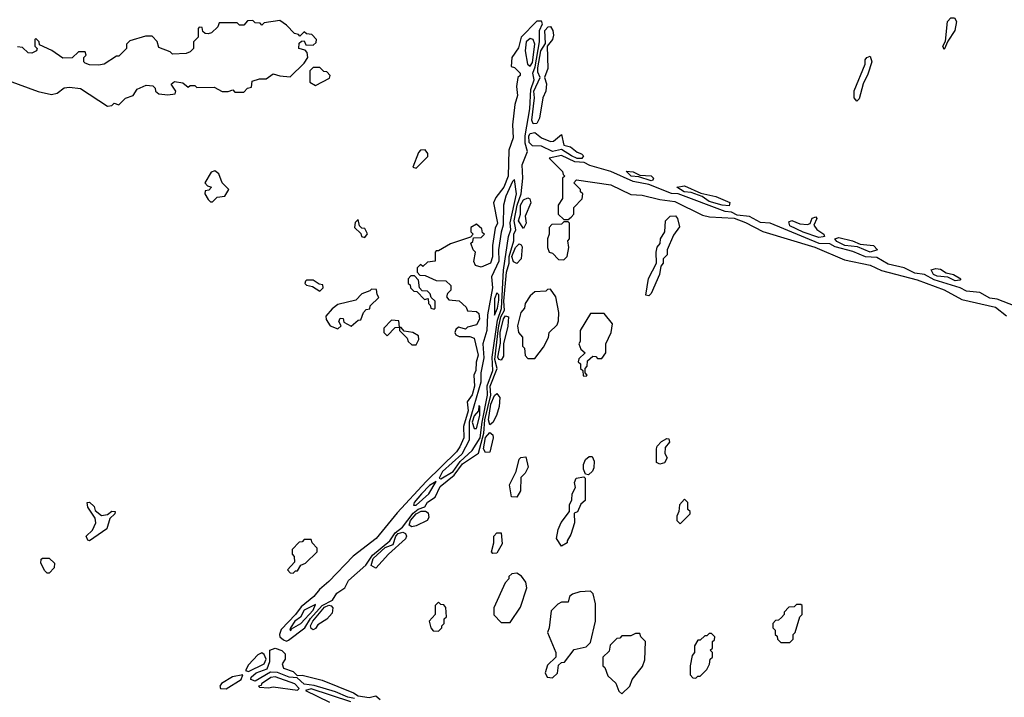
# Model space of a CAD drawing. Extents: x 2769579 to 2883812, y 684207 to 828660.
# Tile 375 of 505: x 2828022 to 2832424, y 782965 to 785994. Entities that reach past the tile are written whole.
import ezdxf

# ---------------------------------------------------------------- set-up
doc = ezdxf.new("R2010")
doc.units = 0

msp = doc.modelspace()

# ---------------------------------------------------------------- linework, layer by layer
at = {"layer": '0CON02XD'}
for points in [[(2828415, 785607.5), (2828435, 785610), (2828445, 785620), (2828465, 785612.5), (2828495, 785642.5), (2828530, 785655), (2828547, 785683), (2828588.3, 785701.7), (2828618.3, 785698.3), (2828628.3, 785688.3), (2828630, 785675), (2828645, 785662.5), (2828685, 785657.5), (2828718.3, 785661.7), (2828720, 785675), (2828700, 785705), (2828715, 785717.5), (2828751.7, 785711.7), (2828775, 785692.5), (2828785, 785700), (2828805, 785700), (2828815, 785690), (2828891.7, 785691.7), (2828927, 785673), (2828955, 785672.5), (2828975, 785680), (2828985, 785670), (2829025, 785670), (2829041.7, 785688.3), (2829058.3, 785691.7), (2829061.7, 785718.3), (2829095, 785730), (2829125, 785730), (2829155, 785752.5), (2829185, 785742.5), (2829231.7, 785738.3), (2829295, 785800), (2829310, 785825), (2829307, 785847), (2829298.3, 785858.3), (2829270, 785865), (2829271.7, 785888.3), (2829281.7, 785898.3), (2829295, 785900), (2829301.7, 785881.7), (2829335, 785880), (2829348.3, 785891.7), (2829350, 785905), (2829328.3, 785928.3), (2829305, 785930), (2829295, 785940), (2829275, 785920), (2829268.3, 785928.3), (2829251.7, 785931.7), (2829215, 785970), (2829185, 785990), (2829115, 785980), (2829105, 785970), (2829098.3, 785978.3), (2829075, 785980), (2829065, 785990), (2829041.7, 785988.3), (2829025, 785970), (2829005, 785970), (2828995, 785980), (2828915, 785980), (2828908.3, 785961.7), (2828880, 785935), (2828865, 785930), (2828851.7, 785931.7), (2828841.7, 785941.7), (2828838.3, 785958.3), (2828825, 785960), (2828820, 785955), (2828820, 785915), (2828800, 785895), (2828800, 785865), (2828785, 785850), (2828767, 785843), (2828705, 785840), (2828695, 785850), (2828645, 785870), (2828637, 785897), (2828615, 785920), (2828585, 785920), (2828515, 785900), (2828500, 785885), (2828500, 785865), (2828465, 785830), (2828455, 785830), (2828400, 785795), (2828375, 785790), (2828335, 785792.5), (2828315, 785800), (2828310, 785805), (2828310, 785825), (2828320, 785835), (2828315, 785850), (2828285, 785850), (2828257, 785823), (2828215, 785822.5), (2828166.1, 785856.1), (2828111.7, 785881.7), (2828110, 785895), (2828095, 785910), (2828090, 785905), (2828090, 785875), (2828100, 785865), (2828097.5, 785855), (2828076.1, 785843.9), (2828060, 785845), (2828035, 785870), (2828013, 785873)], [(2829215, 783216.2), (2829225, 783220), (2829297.5, 783275), (2829323.2, 783316.8), (2829374.8, 783375.2), (2829420.3, 783399.7), (2829440, 783430), (2829475.5, 783454.5), (2829493.2, 783486.8), (2829570, 783555), (2829599.6, 783600.4), (2829677.8, 783665), (2829700.5, 783699.5), (2829734.3, 783725), (2829781.5, 783788.5), (2829803.6, 783806.4), (2829833.4, 783816.6), (2829845, 783837.5), (2829879.7, 783860.3), (2829902.8, 783907.2), (2829965, 783957.8), (2830001.9, 784008.1), (2830073.1, 784056.9), (2830098.2, 784145), (2830102.1, 784205), (2830128.7, 784315), (2830126.2, 784355), (2830156.7, 784435), (2830147.2, 784475), (2830163.3, 784616.7), (2830174.2, 784665), (2830190, 784695), (2830186.3, 784735), (2830199.2, 784865), (2830211.2, 784905), (2830210.3, 784935), (2830231.1, 785005), (2830231.5, 785035), (2830241.1, 785055), (2830233.3, 785095), (2830246.7, 785165), (2830264.4, 785215), (2830272.5, 785285), (2830269.2, 785345), (2830292.9, 785405), (2830282.4, 785442.4), (2830282.1, 785475), (2830303.4, 785595), (2830308.3, 785681.7), (2830322.5, 785725), (2830317.1, 785755), (2830327.1, 785782.9), (2830346.5, 785895), (2830345.8, 785945), (2830360, 785975), (2830355, 785987.5), (2830335, 785986.7), (2830264.3, 785915.7), (2830252.7, 785867.3), (2830222.5, 785825), (2830220, 785785), (2830235, 785780), (2830260, 785755), (2830260, 785745), (2830250, 785735), (2830243.3, 785695), (2830248.8, 785655), (2830236.2, 785615), (2830226.4, 785523.6), (2830229.2, 785465), (2830209.3, 785410.7), (2830205.6, 785295), (2830187.5, 785245), (2830151.2, 785198.8), (2830141.2, 785175), (2830158, 785085), (2830148.8, 785061.2), (2830136.2, 784985), (2830135.9, 784934.1), (2830126.7, 784905), (2830085, 784887.5), (2830060, 784895), (2830053, 784913), (2830060, 784955), (2830050, 784965), (2830040, 784995), (2830048.3, 785001.7), (2830051.7, 785018.3), (2830085, 785020), (2830100, 785035), (2830091.7, 785041.7), (2830088.3, 785058.3), (2830065, 785080), (2830040, 785065), (2830040, 785045), (2830050, 785035), (2830038.3, 785021.7), (2829948.3, 784991.7), (2829895, 784960), (2829885, 784960), (2829880, 784955), (2829880, 784915), (2829845, 784910), (2829825, 784890), (2829815, 784900), (2829800, 784885), (2829800, 784865), (2829811.7, 784851.7), (2829835, 784850), (2829885, 784827.5), (2829927, 784827), (2829950, 784805), (2829950, 784785), (2829935, 784770), (2829930, 784755), (2829941.7, 784741.7), (2829987, 784737), (2830018.3, 784708.3), (2830025, 784692.5), (2830065, 784690), (2830075, 784680), (2830077.5, 784655), (2830065, 784630), (2830025, 784620), (2830015, 784610), (2830000, 784615), (2829985, 784620), (2829971.7, 784608.3), (2829967.5, 784595), (2829972.5, 784585), (2829987, 784577), (2830035, 784577.5), (2830055, 784570), (2830072.5, 784495), (2830063, 784463), (2830061.2, 784425), (2830052.5, 784405), (2830055.7, 784355), (2830045, 784317.5), (2830023.6, 784286.4), (2830027.5, 784245), (2830007.1, 784175), (2830008.6, 784125), (2829990.8, 784085), (2829975, 784062), (2829840, 783930), (2829710.4, 783789.6), (2829615.8, 783675), (2829513.8, 783596.2), (2829405, 783482), (2829362.6, 783447.4), (2829337.5, 783415), (2829280.4, 783369.6), (2829255.8, 783335), (2829191.5, 783268.5), (2829183.9, 783246.1), (2829186.2, 783235), (2829201.2, 783221.2), (2829215, 783216.2)], [(2832155, 785860), (2832150, 785875), (2832161.7, 785898.3), (2832170, 785985), (2832185, 786002.5), (2832202.5, 786002.5), (2832210, 785985), (2832203.9, 785946.1), (2832171.7, 785898.3), (2832155, 785860)], [(2830318.8, 785528.8), (2830312.1, 785545), (2830323.8, 785645), (2830320.7, 785675), (2830348.8, 785735), (2830338.6, 785758.6), (2830338.3, 785778.3), (2830352.1, 785855), (2830373, 785887), (2830370.6, 785945), (2830385, 785962), (2830395, 785963.3), (2830405.6, 785945.6), (2830408.6, 785925), (2830404, 785905), (2830380, 785875), (2830383.3, 785775), (2830368.8, 785735), (2830377, 785707), (2830374.4, 785675), (2830360.8, 785645), (2830346.6, 785553.4), (2830335, 785530), (2830318.8, 785528.8)], [(2830305, 785786.7), (2830315, 785802.5), (2830325.5, 785885), (2830318.8, 785905), (2830305, 785910), (2830287.5, 785895), (2830282.5, 785855), (2830292.5, 785795), (2830305, 785786.7)], [(2831765, 785630), (2831752.5, 785645), (2831753.6, 785676.4), (2831802.5, 785795), (2831802.5, 785815), (2831810, 785825), (2831825, 785830), (2831832.5, 785805), (2831815, 785750), (2831793, 785707), (2831775, 785640), (2831765, 785630)], [(2829345, 785700), (2829407, 785733), (2829410, 785745), (2829395, 785760), (2829381.7, 785761.7), (2829365, 785780), (2829335, 785780), (2829320, 785765), (2829320, 785715), (2829345, 785700)], [(2827971.7, 785721.7), (2828105, 785672.5), (2828165, 785660), (2828190, 785665), (2828220.7, 785689.3), (2828245, 785692.5), (2828295, 785686.7), (2828415, 785607.5)], [(2830535, 785373.5), (2830515, 785373.6), (2830488.8, 785385), (2830445, 785414), (2830405, 785404.5), (2830355, 785428.6), (2830315, 785430), (2830300, 785445), (2830298.5, 785475), (2830305, 785485.7), (2830325, 785490), (2830355, 785465.7), (2830395, 785448.6), (2830408.7, 785451.3), (2830445, 785480), (2830455, 785432.5), (2830485, 785426.2), (2830515, 785401.2), (2830534.1, 785394.1), (2830543.3, 785385), (2830535, 785373.5)], [(2829795, 785330), (2829847, 785383), (2829847.5, 785395), (2829835, 785412.5), (2829815, 785410), (2829805, 785400), (2829780, 785335), (2829795, 785330)], [(2832473.6, 784713.6), (2832392.5, 784745), (2832359.7, 784749.7), (2832315, 784773.8), (2832255, 784780.8), (2832227.5, 784795), (2832111.3, 784831.3), (2832067.5, 784855), (2832025, 784861.2), (2831977.5, 784885), (2831905, 784901.2), (2831855, 784930.8), (2831804, 784934), (2831747.4, 784957.4), (2831667.8, 784977.8), (2831645, 784992), (2831596.4, 784993.6), (2831377.5, 785085), (2831335, 785088), (2831285, 785113.8), (2831230.7, 785120.7), (2831205, 785133.3), (2831177.1, 785137.1), (2830966.7, 785215), (2830936.7, 785216.7), (2830835, 785257.3), (2830765, 785271.1), (2830665, 785315.7), (2830571.5, 785341.5), (2830545.4, 785355.4), (2830505, 785358.5), (2830445, 785386.9), (2830390, 785375), (2830450, 785315), (2830451.7, 785301.7), (2830460, 785295), (2830450, 785285), (2830450, 785195), (2830430, 785165), (2830430, 785125), (2830455, 785100), (2830475, 785100), (2830488.3, 785111.7), (2830500, 785125), (2830500, 785155), (2830537, 785193), (2830540, 785215), (2830530, 785225), (2830530, 785235), (2830500, 785265), (2830511.7, 785278.3), (2830665.9, 785255.9), (2830755, 785212.5), (2830805, 785210), (2830885, 785190), (2830951.7, 785181.7), (2831075, 785120), (2831107, 785113), (2831217, 785107), (2831267.7, 785087.7), (2831345, 785046.7), (2831577, 784977), (2831710.7, 784920.7), (2831825, 784896.7), (2831875, 784873.3), (2832035, 784831.2), (2832155.9, 784785.9), (2832235, 784742.5), (2832385, 784708.8), (2832435, 784670)], [(2828885, 785180), (2828905, 785200), (2828940, 785205), (2828957.5, 785235), (2828927.5, 785265), (2828912.5, 785305), (2828895, 785318.8), (2828878.3, 785311.7), (2828850, 785265), (2828861.7, 785251.7), (2828880, 785245), (2828868.3, 785231.7), (2828851.7, 785228.3), (2828850, 785215), (2828865, 785190), (2828875, 785180), (2828885, 785180)], [(2830845, 785273.3), (2830791.2, 785291.2), (2830756.7, 785295), (2830733.6, 785316.4), (2830765, 785313.8), (2830795, 785298.8), (2830845, 785295.7), (2830856, 785285), (2830853.8, 785276.2), (2830845, 785273.3)], [(2829905, 783941.2), (2829960, 783975), (2829991.2, 784018.8), (2830045, 784068.8), (2830081.8, 784125), (2830089.4, 784195), (2830114.5, 784315), (2830113.1, 784356.9), (2830137.9, 784425), (2830134.6, 784485), (2830159.2, 784650.8), (2830176.5, 784703.5), (2830185.4, 784874.6), (2830207.8, 785025), (2830218.1, 785055), (2830215.7, 785085.7), (2830243.1, 785215), (2830235, 785280), (2830225, 785270), (2830195.8, 785205), (2830185.8, 785165), (2830184.4, 785075), (2830174.4, 785044.4), (2830163.3, 784965), (2830164.3, 784915), (2830131.8, 784845), (2830135.6, 784795), (2830114.5, 784675), (2830110.5, 784605), (2830092.5, 784545), (2830097.2, 784482.8), (2830083.5, 784415), (2830084.3, 784374.3), (2830031.8, 784195), (2830032.2, 784115), (2829998.9, 784051.1), (2829913.1, 783975), (2829897.5, 783945), (2829905, 783941.2)], [(2831195, 785162), (2831162.5, 785165), (2831105, 785181.8), (2831073, 785203), (2831025, 785221.2), (2830993.3, 785225), (2830960, 785245), (2830995, 785251.2), (2831067.7, 785217.7), (2831135, 785202.9), (2831196.7, 785176.7), (2831195, 785162)], [(2830275, 785060), (2830251.9, 785095), (2830260.8, 785125), (2830260.8, 785165), (2830275, 785188.6), (2830295, 785197.5), (2830303.3, 785193.3), (2830308, 785175), (2830282.5, 785115), (2830286.7, 785085), (2830275, 785060)], [(2829565, 785020), (2829577, 785037), (2829565, 785060), (2829551.7, 785061.7), (2829541.7, 785071.7), (2829535, 785100), (2829523, 785087), (2829520, 785065), (2829548.3, 785038.3), (2829550, 785025), (2829565, 785020)], [(2830835, 784760), (2830822.5, 784762.5), (2830833.6, 784836.4), (2830870, 784905), (2830867.5, 784955), (2830873, 784977), (2830886.4, 784993.6), (2830886.7, 785015), (2830907.5, 785045), (2830910, 785095), (2830930, 785115), (2830955, 785116.7), (2830963.3, 785105), (2830971.7, 785068.3), (2830945, 785030), (2830917.5, 784965), (2830917, 784943), (2830900, 784925), (2830900, 784905), (2830888.3, 784891.7), (2830883.3, 784855), (2830845, 784770), (2830835, 784760)], [(2831595, 785020), (2831525, 785043.6), (2831465, 785072.9), (2831460.5, 785089.5), (2831475, 785096.2), (2831510.8, 785080.8), (2831545, 785078.8), (2831556.7, 785083.3), (2831565, 785106.7), (2831582.5, 785112.5), (2831586.7, 785105), (2831572.5, 785075), (2831585.8, 785055.8), (2831617.5, 785035), (2831620, 785025), (2831615, 785023.8), (2831595, 785020)], [(2830455, 784920), (2830470, 784935), (2830477.5, 784975), (2830472.5, 785005), (2830480, 785015), (2830480, 785085), (2830475, 785090), (2830455, 785090), (2830445, 785080), (2830401.7, 785078.3), (2830390, 785065), (2830390, 785035), (2830382.5, 785015), (2830382.5, 784975), (2830390, 784955), (2830405, 784950), (2830431.7, 784921.7), (2830455, 784920)], [(2831825, 784954.4), (2831768.3, 784978.3), (2831711.2, 784985), (2831675, 785002), (2831667.5, 785015), (2831685, 785020), (2831745.7, 785005.7), (2831780.7, 784990.7), (2831840, 784985), (2831857.5, 784965), (2831825, 784954.4)], [(2830245, 784903.3), (2830230.9, 784910.9), (2830223.3, 784935), (2830239.2, 784975), (2830255, 784991.2), (2830265, 784987.5), (2830268.3, 784978.3), (2830264, 784925), (2830245, 784903.3)], [(2832205, 784826.2), (2832172.5, 784842.5), (2832125, 784846.7), (2832107.5, 784855), (2832097.5, 784875), (2832117.7, 784882.3), (2832138.8, 784878.8), (2832165, 784862.5), (2832197.5, 784855), (2832230, 784835), (2832225, 784830), (2832205, 784826.2)], [(2829365, 784780), (2829380, 784795), (2829378.3, 784808.3), (2829361.7, 784811.7), (2829335, 784830), (2829305, 784830), (2829300, 784825), (2829297.5, 784815), (2829305, 784807.5), (2829331.7, 784801.7), (2829365, 784780)], [(2829875, 784700), (2829880, 784705), (2829880, 784735), (2829861.7, 784751.7), (2829858.3, 784768.3), (2829845, 784780), (2829821.7, 784781.7), (2829810, 784795), (2829805, 784830), (2829788.3, 784848.3), (2829771.7, 784848.3), (2829760, 784835), (2829760, 784815), (2829768.3, 784808.3), (2829770, 784795), (2829785, 784780), (2829798.3, 784778.3), (2829833, 784743), (2829848.3, 784748.3), (2829850, 784725), (2829858.3, 784718.3), (2829860, 784705), (2829875, 784700)], [(2829445, 784612.5), (2829460, 784625), (2829450, 784645), (2829455, 784660), (2829468.3, 784658.3), (2829471.7, 784641.7), (2829505, 784623.3), (2829535, 784650), (2829548.3, 784651.7), (2829560, 784685), (2829571.7, 784698.3), (2829588.3, 784701.7), (2829590, 784715), (2829628.3, 784751.7), (2829620, 784765), (2829618.3, 784788.3), (2829595, 784790), (2829588.3, 784781.7), (2829551.7, 784768.3), (2829525, 784740), (2829445, 784720), (2829418.8, 784701.2), (2829391.7, 784668.3), (2829393, 784653), (2829410, 784625), (2829445, 784612.5)], [(2830325, 784480), (2830365, 784530), (2830387, 784573), (2830390, 784595), (2830425, 784630), (2830431.7, 784648.3), (2830432.5, 784685), (2830420, 784755), (2830395, 784790), (2830381.7, 784788.3), (2830375, 784780), (2830325, 784777.5), (2830305, 784760), (2830282.5, 784725), (2830280, 784705), (2830262.5, 784685), (2830247.5, 784625), (2830252.5, 784595), (2830270, 784575), (2830270, 784535), (2830280, 784525), (2830283, 784493), (2830295, 784480), (2830325, 784480)], [(2830145, 784672.5), (2830159.2, 784705), (2830165, 784740), (2830163.9, 784763.9), (2830155, 784773.3), (2830144.5, 784745.5), (2830145, 784672.5)], [(2830175, 784472), (2830165, 784474.2), (2830160.6, 784485), (2830172.2, 784547.8), (2830170, 784595), (2830185, 784656.2), (2830195, 784670.8), (2830207.1, 784665), (2830204.3, 784624.3), (2830186, 784545), (2830185, 784490), (2830175, 784472)], [(2830555, 784400), (2830560, 784405), (2830550, 784415), (2830550, 784435), (2830560, 784445), (2830561.7, 784468.3), (2830585, 784490), (2830598.3, 784488.3), (2830605, 784480), (2830625, 784480), (2830642.5, 784505), (2830642.5, 784545), (2830667.5, 784595), (2830672.5, 784635), (2830635, 784680), (2830575, 784680), (2830527.5, 784605), (2830527.5, 784555), (2830522.5, 784545), (2830531.7, 784521.7), (2830550, 784505), (2830521.7, 784478.3), (2830520, 784465), (2830530, 784455), (2830530, 784435), (2830540, 784425), (2830541.7, 784401.7), (2830555, 784400)], [(2829795, 784540), (2829807.5, 784565), (2829805, 784580), (2829780, 784595), (2829741.7, 784601.7), (2829728.3, 784618.3), (2829720, 784620), (2829717, 784647), (2829685, 784650), (2829650, 784615), (2829650, 784595), (2829665, 784580), (2829701.7, 784618.3), (2829720, 784620), (2829720, 784605), (2829755, 784570), (2829760, 784555), (2829775, 784540), (2829795, 784540)], [(2830125, 784183.3), (2830118, 784205), (2830129.3, 784275), (2830145, 784314), (2830155, 784323.3), (2830168.6, 784305), (2830165.7, 784265), (2830153.8, 784225), (2830137.3, 784192.7), (2830125, 784183.3)], [(2830065, 784166.7), (2830080, 784225), (2830080, 784265), (2830075, 784270), (2830073.8, 784245), (2830055, 784223.8), (2830045.6, 784195), (2830055, 784166.7), (2830065, 784166.7)], [(2830105, 784059.2), (2830095.5, 784075.5), (2830105, 784126), (2830125, 784148.8), (2830138, 784138), (2830140, 784125), (2830125, 784060), (2830105, 784059.2)], [(2830885, 784006.7), (2830870, 784015), (2830870, 784075), (2830873, 784087), (2830891.7, 784108.3), (2830915, 784122.5), (2830925, 784120), (2830927.5, 784105), (2830908.3, 784081.7), (2830907.5, 784055), (2830916.7, 784035), (2830905, 784013.3), (2830885, 784006.7)], [(2830245, 783860), (2830221.7, 783861.7), (2830212.5, 783915), (2830242.5, 783975), (2830255, 784030), (2830263, 784037), (2830285, 784040), (2830296.4, 783993.6), (2830283, 783967), (2830263, 783947), (2830261.7, 783888.3), (2830245, 783860)], [(2830565, 783960), (2830551.7, 783961.7), (2830542.5, 783985), (2830542.5, 784005), (2830552, 784028), (2830568.3, 784041.7), (2830581.7, 784041.7), (2830590.7, 784020.7), (2830589.2, 783990.8), (2830583.8, 783976.2), (2830565, 783960)], [(2830445, 783640), (2830422.5, 783675), (2830430, 783715), (2830443, 783747), (2830480, 783795), (2830480, 783825), (2830491.7, 783848.3), (2830492.5, 783875), (2830507, 783903), (2830502.5, 783925), (2830510, 783945), (2830545, 783950), (2830550, 783945), (2830550, 783845), (2830531.7, 783828.3), (2830516.7, 783793.3), (2830501.7, 783788.3), (2830503.3, 783745), (2830487, 783693), (2830470, 783665), (2830470, 783655), (2830445, 783640)], [(2829783.8, 783823.8), (2829795, 783824.2), (2829851.2, 783875), (2829885, 783930), (2829855, 783911.2), (2829818.8, 783875), (2829786.7, 783835), (2829783.8, 783823.8)], [(2828335, 783663.8), (2828327, 783667), (2828320, 783685), (2828347.5, 783712.5), (2828362.5, 783745), (2828360, 783765), (2828327.5, 783815), (2828323.6, 783836.4), (2828335, 783837.5), (2828355, 783817.5), (2828360, 783800), (2828388.3, 783778.3), (2828415, 783782.5), (2828435, 783797.5), (2828450, 783795), (2828447.5, 783785), (2828426, 783764), (2828412, 783718), (2828335, 783663.8)], [(2830975, 783740), (2831020, 783785), (2831020, 783795), (2831010, 783805), (2831010, 783835), (2830995, 783850), (2830972.5, 783825), (2830970, 783795), (2830960, 783775), (2830960, 783755), (2830975, 783740)], [(2829775, 783727.5), (2829764.4, 783735), (2829769.6, 783755), (2829795, 783784.5), (2829816.9, 783796.9), (2829836.3, 783796.3), (2829849.1, 783789.1), (2829851.7, 783768.3), (2829844.1, 783755.9), (2829795, 783730.8), (2829775, 783727.5)], [(2829615, 783542), (2829594.5, 783554.5), (2829602.1, 783585), (2829657.1, 783635), (2829691.7, 783648.3), (2829704.6, 783685), (2829715, 783696.9), (2829735, 783703.3), (2829747.8, 783697.8), (2829752.5, 783685), (2829747.1, 783672.9), (2829671.2, 783605), (2829615, 783542)], [(2830138.3, 783608.3), (2830132.5, 783615), (2830142.5, 783655), (2830142.5, 783685), (2830155, 783700), (2830175, 783700), (2830179.3, 783650.7), (2830155, 783610), (2830138.3, 783608.3)], [(2829245, 783520), (2829255, 783530), (2829265, 783530), (2829280, 783555), (2829300, 783565), (2829352.5, 783615), (2829351.7, 783631.7), (2829330, 783655), (2829325, 783670), (2829295, 783670), (2829285, 783660), (2829271.7, 783658.3), (2829240, 783625), (2829240, 783605), (2829250, 783595), (2829251.7, 783568.3), (2829220, 783535), (2829231.7, 783521.7), (2829245, 783520)], [(2828155, 783520), (2828145, 783520), (2828135, 783530), (2828117.5, 783565), (2828118.3, 783581.7), (2828125, 783587.5), (2828155, 783586.7), (2828177.5, 783565), (2828177, 783543), (2828155, 783520)], [(2830215, 783300), (2830261.7, 783368.3), (2830290, 783455), (2830285, 783480), (2830266.4, 783506.4), (2830245, 783520), (2830223, 783517), (2830210, 783505), (2830210, 783495), (2830193, 783477), (2830142.5, 783365), (2830143, 783333), (2830175, 783300), (2830215, 783300)], [(2830405, 783052.5), (2830427, 783073), (2830431.7, 783108.3), (2830445, 783120), (2830458.3, 783121.7), (2830501.7, 783178.3), (2830555, 783190), (2830575, 783210), (2830597.5, 783305), (2830597, 783383), (2830587, 783427), (2830575, 783440), (2830527, 783437), (2830493.3, 783426.7), (2830480, 783415), (2830475, 783390), (2830445, 783390), (2830428.3, 783381.7), (2830398.3, 783351.7), (2830390, 783275), (2830382.5, 783255), (2830420, 783165), (2830420, 783145), (2830381.7, 783108.3), (2830372.5, 783075), (2830380, 783055), (2830405, 783052.5)], [(2829235, 783263.8), (2829238.3, 783271.7), (2829278.8, 783295), (2829335, 783354.3), (2829345, 783380), (2829295, 783353.8), (2829277.5, 783322.5), (2829252.5, 783305), (2829233.3, 783275), (2829230, 783265), (2829235, 783263.8)], [(2829335, 783266.2), (2829325, 783272.5), (2829322.7, 783285), (2829332.5, 783305), (2829385, 783367.9), (2829405, 783376.9), (2829414.5, 783374.5), (2829422.9, 783365), (2829418.9, 783341.1), (2829395.5, 783314.5), (2829355, 783288.8), (2829345, 783272.5), (2829335, 783266.2)], [(2829895, 783260), (2829910, 783275), (2829910, 783285), (2829920, 783295), (2829920, 783315), (2829930, 783325), (2829927, 783367), (2829918.3, 783378.3), (2829905, 783380), (2829895, 783390), (2829880, 783375), (2829880, 783335), (2829852.5, 783305), (2829860, 783275), (2829871.7, 783261.7), (2829895, 783260)], [(2831465, 783210), (2831480, 783225), (2831480, 783245), (2831490, 783255), (2831510, 783325), (2831520, 783335), (2831520, 783375), (2831515, 783380), (2831495, 783380), (2831485, 783370), (2831461.7, 783368.3), (2831440, 783345), (2831440, 783335), (2831428.3, 783321.7), (2831415, 783310), (2831401.7, 783308.3), (2831390, 783295), (2831390, 783275), (2831400, 783265), (2831400, 783245), (2831408.3, 783238.3), (2831410, 783225), (2831425, 783210), (2831465, 783210)], [(2830715, 782980), (2830750, 783015), (2830760, 783045), (2830807, 783103), (2830817, 783133), (2830820, 783215), (2830800, 783235), (2830795, 783250), (2830775, 783250), (2830755, 783240), (2830715, 783240), (2830705, 783230), (2830691.7, 783228.3), (2830661.7, 783198.3), (2830658.3, 783171.7), (2830630, 783145), (2830630, 783105), (2830638.3, 783098.3), (2830651.7, 783061.7), (2830688.3, 783028.3), (2830701.7, 782991.7), (2830715, 782980)], [(2831045, 783050), (2831055, 783060), (2831065, 783060), (2831095, 783090), (2831107, 783113), (2831110, 783135), (2831120, 783145), (2831120, 783165), (2831110, 783175), (2831120, 783185), (2831120, 783215), (2831128.3, 783221.7), (2831130, 783235), (2831115, 783250), (2831105, 783250), (2831095, 783240), (2831085, 783240), (2831065, 783220), (2831055, 783220), (2831040, 783195), (2831040, 783165), (2831028.3, 783151.7), (2831020, 783105), (2831020, 783065), (2831031.7, 783051.7), (2831045, 783050)], [(2829045, 783080), (2829116, 783115), (2829124, 783135), (2829115, 783156.7), (2829105, 783163.8), (2829086.7, 783155), (2829045, 783110), (2829032.5, 783085), (2829045, 783080)], [(2829519.7, 782959.7), (2829490, 782965), (2829435, 782989.2), (2829338.3, 783018.3), (2829293.9, 783023.9), (2829262.3, 783052.3), (2829227.5, 783055), (2829175.6, 783075.6), (2829143.1, 783076.9), (2829075, 783037.8), (2829056, 783045), (2829056.9, 783055), (2829080, 783075), (2829128.3, 783091.7), (2829140.8, 783125), (2829140.8, 783175), (2829165, 783184.4), (2829194.5, 783174.5), (2829209.4, 783159.4), (2829208.8, 783135), (2829196.7, 783115), (2829202.5, 783095), (2829245, 783080), (2829262.5, 783062.5), (2829285, 783064), (2829375, 783042), (2829515.5, 782985.5), (2829535, 782971.2), (2829585, 782964.2), (2829615, 782971.2), (2829634, 782955)], [(2828945, 783002.5), (2829012.5, 783045), (2829020, 783065), (2828974.2, 783055.8), (2828925, 783026.7), (2828917.5, 783015), (2828920, 783005), (2828945, 783002.5)], [(2829265, 782997.5), (2829272.5, 783005), (2829252.5, 783025), (2829165, 783056.9), (2829145, 783054), (2829103.3, 783025), (2829101.7, 783018.3), (2829090, 783015), (2829095, 783010), (2829135, 783007.5), (2829155, 783012.5), (2829265, 782997.5)], [(2829503.3, 782945), (2829325, 783003.3), (2829300, 782995), (2829407, 782943)]]:
    msp.add_lwpolyline(points, dxfattribs=at)

doc.saveas('drawing.dxf')
